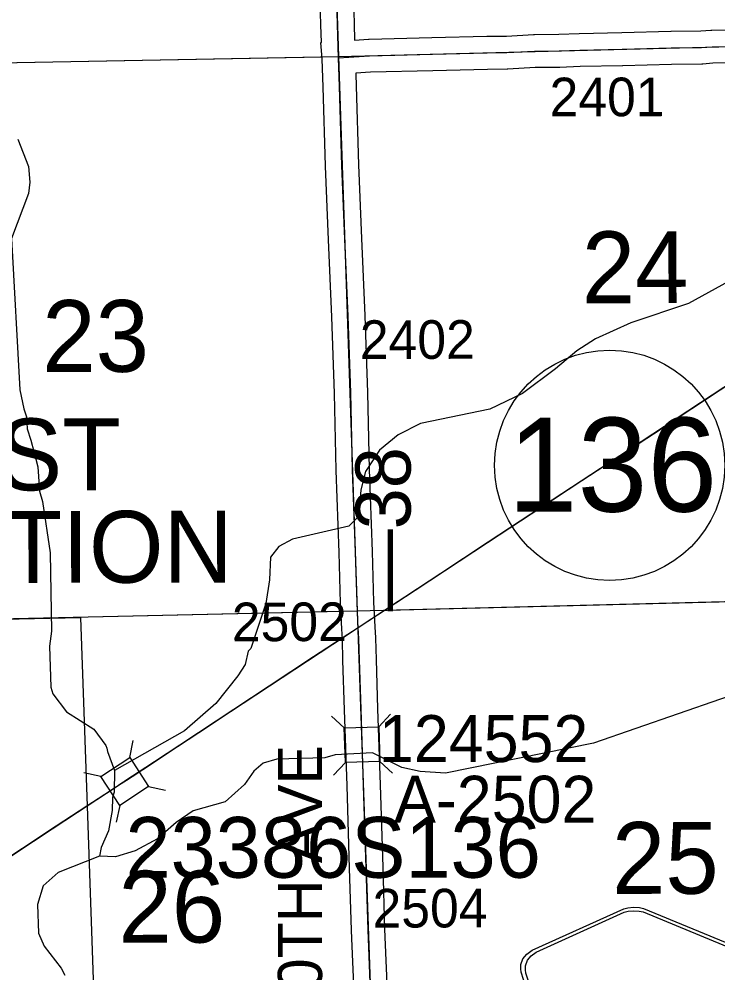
# Model space of a CAD drawing. Extents: x 128.7 to 185.5, y -21.4 to 12.6.
# Drawn here: x 138.305 to 139.571, y -0.208 to 1.519 of the extents above; entities that cross this region are included whole.
import ezdxf

# ---------------------------------------------------------------- set-up
doc = ezdxf.new("R2010")
doc.units = 0
for name, color, linetype in [('tdCoCorpBndry', 7, 'Continuous'), ('tdCoCorpTxt', 7, 'Continuous'), ('tdCoHydroRiver', 7, 'Continuous'), ('tdCoPriCL', 7, 'Continuous'), ('tdCoPrimary', 7, 'Continuous'), ('tdCoPriNonDiv', 7, 'Continuous'), ('tdCoPriNonDivCL', 7, 'Continuous'), ('tdCoSecRdNmbr', 7, 'Continuous'), ('tdCoSecRdTxt', 7, 'Continuous'), ('tdCoSecRteBand', 7, 'Continuous'), ('tdCoSecRteCL', 7, 'Continuous'), ('tdCoSectLine', 7, 'Continuous'), ('tdCoSectLinePart', 7, 'Continuous'), ('tdCoSectNmbr', 7, 'Continuous'), ('tdCoShieldCoRte', 7, 'Continuous'), ('tdCoShieldStRte', 7, 'Continuous'), ('tdCoStrucNonDivPri', 7, 'Continuous'), ('tdCoStrucPriMaintName', 7, 'Continuous'), ('tdCoStrucSec', 7, 'Continuous'), ('tdCoStrucSecCoName', 7, 'Continuous'), ('tdCoStrucSecFHWANum', 7, 'Continuous'), ('tdCoSurfGravel', 7, 'Continuous'), ('tdStHwyPriRefPost1', 7, 'Continuous')]:
    doc.layers.add(name, color=color, linetype=linetype)

msp = doc.modelspace()

# ---------------------------------------------------------------- linework, layer by layer
at = {"layer": 'tdCoCorpBndry'}
msp.add_lwpolyline([(138.4161, 0.4355), (138.4281, 0.0937), (138.4513, -0.5685), (138.4215, -0.5692), (138.4132, -0.5694), (138.4044, -0.5696), (138.3107, -0.5717), (138.2841, -0.5724), (138.1996, -0.5746), (138.1686, -0.5754), (138.1326, -0.5766), (138.0686, -0.5788), (138.0194, -0.5806), (137.949, -0.582), (137.888, -0.5833), (137.7674, -0.586), (137.6988, -0.5877), (137.6808, -0.0848), (137.6628, 0.4195), (137.9152, 0.4248)], close=True, dxfattribs=at)
at = {"layer": 'tdCoHydroRiver'}
for points in [[(138.303, 1.3018), (138.3219, 1.2519), (138.3244, 1.2236), (138.3219, 1.203), (138.2913, 1.1216), (138.3062, 0.8475), (138.3136, 0.813), (138.3187, 0.7989), (138.3194, 0.7769), (138.3264, 0.7566), (138.3317, 0.7362), (138.3389, 0.7081), (138.3419, 0.664), (138.3472, 0.6452), (138.3612, 0.5525), (138.364, 0.4106), (138.3601, 0.3837), (138.3624, 0.3096), (138.366, 0.2971), (138.3907, 0.2647), (138.4406, 0.2331), (138.462, 0.2038), (138.4637, 0.1991), (138.4655, 0.1929), (138.4776, 0.1585), (138.4773, 0.1191), (138.4744, 0.1095), (138.4736, 0.0858), (138.4668, 0.0493), (138.4536, 0.0189), (138.4509, 0.0031), (138.3761, -0.0261), (138.3485, -0.0506), (138.3385, -0.0841), (138.3401, -0.1361), (138.3503, -0.1595), (138.3815, -0.1995), (138.3882, -0.2119)], [(139.6265, 1.0639), (139.5179, 1.0037), (139.4133, 0.9689), (139.3495, 0.9401), (139.3154, 0.9185), (139.277, 0.8857), (139.2169, 0.8412), (139.1578, 0.8126), (139.0324, 0.7866), (138.992, 0.7664), (138.9581, 0.7385), (138.9325, 0.6998), (138.9241, 0.6664), (138.9208, 0.619), (138.9025, 0.601), (138.8006, 0.5773), (138.7758, 0.5639), (138.7606, 0.5445), (138.7588, 0.5034), (138.7522, 0.4606), (138.7248, 0.3793), (138.7202, 0.3744), (138.7146, 0.3506), (138.7011, 0.3296), (138.6616, 0.2795), (138.6048, 0.2304), (138.4776, 0.1585)], [(139.8061, 0.3674), (139.3456, 0.2078), (139.0774, 0.1536), (139.0315, 0.1569), (138.9982, 0.1638), (138.9453, 0.1905), (138.8775, 0.1868), (138.8588, 0.1815), (138.7721, 0.1788), (138.747, 0.1717), (138.7302, 0.157), (138.7136, 0.1328), (138.6782, 0.1017), (138.6203, 0.0857), (138.5895, 0.0642), (138.5557, 0.0347), (138.5153, 0.013), (138.4794, 0.0024), (138.4509, 0.0031)]]:
    msp.add_lwpolyline(points, dxfattribs=at)
at = {"layer": 'tdCoPriCL'}
msp.add_lwpolyline([(139.6243, 0.8798), (139.4986, 0.7967), (139.2709, 0.6478), (139.155, 0.5718), (139.0224, 0.4845), (138.9917, 0.4644), (138.9192, 0.4167), (138.8384, 0.3642), (138.758, 0.3109), (138.63, 0.2268), (138.5726, 0.1888), (138.4987, 0.1401), (138.4962, 0.1385), (138.4941, 0.1371), (138.4808, 0.1284), (138.4277, 0.0937), (138.3721, 0.0574), (138.2495, -0.0235)], dxfattribs=at)
at = {"layer": 'tdCoPrimary'}
for points in [[(139.6247, 0.8798), (139.4989, 0.7967), (139.4543, 0.7674), (139.3266, 0.684), (139.2713, 0.6478), (139.1554, 0.5718), (139.0227, 0.4845), (138.9196, 0.4167), (138.9012, 0.4046), (138.8388, 0.3642), (138.7584, 0.3109), (138.6304, 0.2268), (138.5729, 0.1888), (138.5483, 0.1723), (138.5099, 0.1472), (138.5043, 0.1435), (138.4898, 0.1341), (138.4848, 0.1308), (138.4812, 0.1284), (138.4281, 0.0937), (138.4281, 0.0937), (138.3724, 0.0574), (138.3705, 0.0561), (138.2499, -0.0235)], [(139.6247, 0.8798), (139.4989, 0.7967), (139.4543, 0.7674), (139.3266, 0.684), (139.2713, 0.6478), (139.1554, 0.5718), (139.0227, 0.4845), (138.9196, 0.4167), (138.9012, 0.4046), (138.8388, 0.3642), (138.7584, 0.3109), (138.6304, 0.2268), (138.5729, 0.1888), (138.5483, 0.1723), (138.5099, 0.1472)], [(139.6247, 0.8798), (139.4989, 0.7967), (139.4543, 0.7674), (139.3266, 0.684), (139.2713, 0.6478), (139.1554, 0.5718), (139.0227, 0.4845), (138.9196, 0.4167), (138.9012, 0.4046), (138.8388, 0.3642), (138.7584, 0.3109), (138.6304, 0.2268), (138.5729, 0.1888), (138.5483, 0.1723), (138.5099, 0.1472)], [(138.5099, 0.1472), (138.5043, 0.1435), (138.4898, 0.1341), (138.4848, 0.1308)], [(138.5099, 0.1472), (138.5043, 0.1435), (138.4898, 0.1341), (138.4848, 0.1308)], [(138.4848, 0.1308), (138.4812, 0.1284), (138.4281, 0.0937)], [(138.4848, 0.1308), (138.4812, 0.1284), (138.4281, 0.0937)], [(138.4281, 0.0937), (138.3724, 0.0574), (138.3705, 0.0561)], [(138.4281, 0.0937), (138.3724, 0.0574), (138.3705, 0.0561)], [(138.4281, 0.0937), (138.4281, 0.0937), (138.4281, 0.0937)], [(138.4281, 0.0937), (138.4281, 0.0937), (138.4281, 0.0937)], [(138.3705, 0.0561), (138.2499, -0.0235), (138.2072, -0.0503)], [(138.3705, 0.0561), (138.2499, -0.0235), (138.2072, -0.0503)]]:
    msp.add_lwpolyline(points, dxfattribs=at)
at = {"layer": 'tdCoPriNonDiv'}
msp.add_lwpolyline([(140.2273, 1.3444), (140.1508, 1.3069), (140.0855, 1.2632), (140.049, 1.2352), (139.9109, 1.1153), (139.7395, 0.9669), (139.6944, 0.9299), (139.6243, 0.8798), (138.9192, 0.4167), (138.2495, -0.0235), (138.1915, -0.0595), (138.1605, -0.0716), (138.1427, -0.076), (137.8246, -0.0829), (137.071, -0.0945), (136.7933, -0.0992)], dxfattribs=at)
at = {"layer": 'tdCoPriNonDivCL'}
for points in [[(139.6243, 0.8798), (139.4986, 0.7967), (139.4539, 0.7674), (139.3262, 0.684), (139.2709, 0.6478), (139.155, 0.5718), (139.0224, 0.4845), (138.9192, 0.4167), (138.9008, 0.4046), (138.8384, 0.3642), (138.758, 0.3109), (138.63, 0.2268), (138.5726, 0.1888), (138.5479, 0.1723), (138.5039, 0.1435), (138.4894, 0.1341), (138.4808, 0.1284), (138.4277, 0.0937), (138.4277, 0.0937), (138.3721, 0.0574), (138.2495, -0.0235)], [(139.6243, 0.8798), (139.4986, 0.7967), (139.4539, 0.7674), (139.3262, 0.684), (139.2709, 0.6478), (139.155, 0.5718), (139.0224, 0.4845), (138.9192, 0.4167), (138.9008, 0.4046), (138.8384, 0.3642), (138.758, 0.3109), (138.63, 0.2268), (138.5726, 0.1888), (138.5479, 0.1723), (138.5039, 0.1435), (138.4894, 0.1341), (138.4808, 0.1284), (138.4277, 0.0937), (138.4277, 0.0937), (138.4277, 0.0937), (138.3721, 0.0574), (138.2495, -0.0235)]]:
    msp.add_lwpolyline(points, dxfattribs=at)
at = {"layer": 'tdCoSecRteBand'}
for points in [[(138.9083, 1.6415), (138.912, 1.5103), (138.9129, 1.4809)], [(138.9127, -0.2585), (138.9072, -0.1311), (138.9072, -0.1309), (138.9072, -0.1307), (138.9038, -0.0185), (138.9038, -0.0185), (138.9038, -0.0185), (138.8993, 0.1304), (138.8947, 0.2682), (138.8947, 0.2682), (138.8947, 0.2683), (138.8918, 0.3578), (138.8918, 0.3579), (138.8918, 0.358), (138.8909, 0.3957), (138.8897, 0.4149), (138.8889, 0.4267), (138.8889, 0.427), (138.8889, 0.4273), (138.8874, 0.461), (138.8874, 0.4613), (138.8874, 0.4615), (138.8848, 0.5531), (138.8794, 0.7017), (138.8794, 0.7019), (138.8794, 0.7021), (138.8762, 0.8412), (138.8715, 0.9798), (138.8656, 1.1192), (138.8599, 1.2526), (138.8599, 1.2528), (138.8599, 1.253), (138.8557, 1.3958), (138.854, 1.4472), (138.8519, 1.4765), (138.853, 1.4766), (138.852, 1.5084), (138.852, 1.5085), (138.852, 1.5086), (138.8483, 1.6398)], [(138.9129, 1.4809), (138.938, 1.4827), (138.9387, 1.4827), (138.9394, 1.4827), (139.0531, 1.4854), (139.1525, 1.4879), (139.1528, 1.4879), (139.153, 1.4879), (139.188, 1.4881), (139.2373, 1.4911), (139.2381, 1.4911), (139.2389, 1.4911), (139.283, 1.4914), (139.3195, 1.4928), (139.3197, 1.4928), (139.32, 1.4928), (139.3972, 1.4946), (139.4859, 1.4968), (139.4861, 1.4968), (139.4862, 1.4968), (139.5403, 1.4975), (139.5583, 1.4989), (139.5591, 1.499), (139.5599, 1.499), (139.7843, 1.5044)], [(139.7857, 1.4444), (139.5622, 1.439), (139.544, 1.4376), (139.543, 1.4375), (139.542, 1.4375), (139.4872, 1.4368), (139.3986, 1.4346), (139.3986, 1.4346), (139.3985, 1.4346), (139.3216, 1.4329), (139.2849, 1.4314), (139.2844, 1.4314), (139.2838, 1.4314), (139.24, 1.4311), (139.1908, 1.4282), (139.19, 1.4282), (139.1892, 1.4282), (139.1537, 1.4279), (139.0546, 1.4255), (139.0546, 1.4255), (139.0546, 1.4255), (138.9416, 1.4228), (138.9149, 1.4209), (138.9149, 1.4197), (138.9157, 1.3977), (138.9157, 1.3976), (138.9157, 1.3976), (138.9199, 1.255), (138.9255, 1.1218), (138.9255, 1.1218), (138.9314, 0.9822), (138.9314, 0.9821), (138.9314, 0.9819), (138.9361, 0.8431), (138.9361, 0.8429), (138.9361, 0.8428), (138.9393, 0.7036), (138.9448, 0.5551), (138.9448, 0.555), (138.9448, 0.5549), (138.9474, 0.4634), (138.9488, 0.4302), (138.9495, 0.4186), (138.9508, 0.3989), (138.9508, 0.3983), (138.9508, 0.3978), (138.9518, 0.3596), (138.9546, 0.2702), (138.9593, 0.1324), (138.9593, 0.1323), (138.9593, 0.1323), (138.9638, -0.0167), (138.9672, -0.1287), (138.9726, -0.256)]]:
    msp.add_lwpolyline(points, dxfattribs=at)
at = {"layer": 'tdCoSecRteCL'}
for points in [[(138.884, 1.4487), (138.882, 1.5094), (138.8783, 1.6406), (138.8773, 1.6764), (138.8741, 1.8056), (138.8687, 1.9027), (138.8672, 1.9683), (138.8625, 2.1077), (138.8586, 2.2398), (138.8544, 2.3535), (138.8531, 2.3989), (138.8516, 2.4529)], [(138.884, 1.4487), (138.9402, 1.4527), (139.0538, 1.4554), (139.1532, 1.4579), (139.189, 1.4582), (139.239, 1.4611), (139.2837, 1.4614), (139.3207, 1.4628), (139.3979, 1.4646), (139.4866, 1.4668), (139.5416, 1.4675), (139.5606, 1.469), (139.785, 1.4744), (139.8818, 1.4767)], [(138.9532, -0.5562), (138.9525, -0.5399), (138.9473, -0.3892), (138.9426, -0.2573), (138.9372, -0.1298), (138.9338, -0.0176), (138.9293, 0.1314), (138.9246, 0.2692), (138.9218, 0.3588), (138.9208, 0.397), (138.9196, 0.4167), (138.9189, 0.4286), (138.9174, 0.4624), (138.9148, 0.554), (138.9094, 0.7027), (138.9061, 0.8421), (138.9015, 0.9809), (138.8955, 1.1205), (138.8899, 1.2539), (138.8857, 1.3967), (138.884, 1.4487)]]:
    msp.add_lwpolyline(points, dxfattribs=at)
at = {"layer": 'tdCoSectLine'}
for points in [[(138.8512, 2.4529), (138.8835, 1.451)], [(138.8835, 1.451), (139.8814, 1.4767)], [(137.8803, 1.4327), (138.8835, 1.451)], [(138.8835, 1.451), (138.9176, 0.4476)], [(138.9176, 0.4476), (139.916, 0.4726)], [(137.9154, 0.425), (138.9176, 0.4476)], [(138.9176, 0.4476), (138.9528, -0.5562)]]:
    msp.add_lwpolyline(points, dxfattribs=at)
at = {"layer": 'tdCoSectLinePart'}
for points in [[(137.9104, 1.4333), (138.8539, 1.4504)], [(138.9478, 0.4484), (139.8861, 0.4719)], [(137.9447, 0.4257), (138.8878, 0.447)]]:
    msp.add_lwpolyline(points, dxfattribs=at)
at = {"layer": 'tdCoShieldCoRte'}
for points in [[(139.3059, -0.5011), (139.2191, -0.2197), (139.2149, -0.2066), (139.2141, -0.2008), (139.214, -0.1929), (139.218, -0.1826), (139.2252, -0.1739), (139.2346, -0.1671), (139.4006, -0.0919), (139.4081, -0.0901), (139.4185, -0.089), (139.4289, -0.0897), (139.4365, -0.0912), (139.605, -0.1606), (139.6147, -0.1671), (139.6221, -0.1755), (139.6265, -0.1857), (139.6267, -0.1936), (139.626, -0.1995), (139.6224, -0.2127), (139.5454, -0.497)], [(139.3117, -0.4947), (139.2271, -0.2209), (139.2232, -0.2083), (139.2224, -0.2027), (139.2223, -0.1952), (139.2262, -0.1852), (139.233, -0.1769), (139.2421, -0.1704), (139.4014, -0.0981), (139.4086, -0.0964), (139.4186, -0.0954), (139.4286, -0.0961), (139.4359, -0.0975), (139.5976, -0.1642), (139.607, -0.1704), (139.6141, -0.1784), (139.6183, -0.1883), (139.6184, -0.1958), (139.6178, -0.2014), (139.6143, -0.2141), (139.5394, -0.4907)]]:
    msp.add_lwpolyline(points, close=True, dxfattribs=at)
at = {"layer": 'tdCoShieldStRte'}
msp.add_circle((139.375, 0.7111), 0.2085, dxfattribs=at)
at = {"layer": 'tdCoStrucNonDivPri'}
for p, q in [((138.5054, 0.1819), (138.5118, 0.2126)), ((138.4531, 0.1477), (138.4224, 0.1541)), ((138.5397, 0.1295), (138.5704, 0.1231)), ((138.4873, 0.0953), (138.4809, 0.0646))]:
    msp.add_line(p, q, dxfattribs=at)
msp.add_lwpolyline([(138.5397, 0.1295), (138.4873, 0.0953), (138.4531, 0.1477), (138.5054, 0.1819)], close=True, dxfattribs=at)
at = {"layer": 'tdCoStrucSec'}
for p, q in [((138.9567, 0.2376), (138.978, 0.2604)), ((138.8941, 0.2354), (138.8712, 0.2568)), ((138.8962, 0.1729), (138.8749, 0.15)), ((138.9588, 0.175), (138.9817, 0.1536))]:
    msp.add_line(p, q, dxfattribs=at)
msp.add_lwpolyline([(138.8962, 0.1729), (138.8941, 0.2354), (138.9567, 0.2376), (138.9588, 0.175)], close=True, dxfattribs=at)
at = {"layer": 'tdCoSurfGravel'}
for points in [[(138.9426, -0.2573), (138.9372, -0.1298), (138.9338, -0.0176), (138.9293, 0.1314), (138.9246, 0.2692), (138.9218, 0.3588), (138.9208, 0.397), (138.9196, 0.4167), (138.9189, 0.4286), (138.9174, 0.4624), (138.9148, 0.554), (138.9094, 0.7027), (138.9061, 0.8421), (138.9015, 0.9809), (138.8955, 1.1205), (138.8899, 1.2539), (138.8857, 1.3967), (138.884, 1.4487), (138.882, 1.5094), (138.8783, 1.6406)], [(138.884, 1.4487), (138.9402, 1.4527), (139.0538, 1.4554), (139.1532, 1.4579), (139.189, 1.4582), (139.239, 1.4611), (139.2837, 1.4614), (139.3207, 1.4628), (139.3979, 1.4646), (139.4866, 1.4668), (139.5416, 1.4675), (139.5606, 1.469), (139.785, 1.4744), (139.8818, 1.4767)]]:
    msp.add_lwpolyline(points, dxfattribs=at)

# ---------------------------------------------------------------- texts
at = {"layer": 'tdCoCorpTxt'}
for s, p in [('LOST', (138.0354, 0.6652)), ('NATION', (138.0357, 0.4976))]:
    msp.add_text(s, height=0.13, rotation=0.1056, dxfattribs=at).set_placement(p)
at = {"layer": 'tdCoSecRdNmbr'}
for s, rotation, p in [('2401', 0.1064, (139.2663, 1.3428)), ('2402', 0.1061, (138.9225, 0.9035)), ('2502', 0.1059, (138.6906, 0.3924)), ('2504', 0.1061, (138.9455, -0.126))]:
    msp.add_text(s, height=0.07, rotation=rotation, dxfattribs=at).set_placement(p)
at = {"layer": 'tdCoSecRdTxt'}
msp.add_text('150TH AVE', height=0.08, rotation=90, dxfattribs=at).set_placement((138.8539, -0.3602))
at = {"layer": 'tdCoSectNmbr'}
for s, rotation, p in [('24', 0.1064, (139.3247, 1.0044)), ('23', 0.1057, (138.3471, 0.88)), ('25', 0.1064, (139.3793, -0.065)), ('26', 0.1057, (138.4851, -0.1533))]:
    msp.add_text(s, height=0.13, rotation=rotation, dxfattribs=at).set_placement(p)
at = {"layer": 'tdCoShieldStRte'}
msp.add_text('136', height=0.17, dxfattribs=at).set_placement((139.1905, 0.6272))
at = {"layer": 'tdCoStrucPriMaintName'}
msp.add_text('23386S136', height=0.11, dxfattribs=at).set_placement((138.4977, -0.0357))
msp.add_text('23386S136', height=0.11, dxfattribs=at).set_placement((138.4977, -0.0357))
msp.add_text('23386S136', height=0.11, dxfattribs=at).set_placement((138.4977, -0.0357))
at = {"layer": 'tdCoStrucSecCoName'}
msp.add_text('A-2502', height=0.085, dxfattribs=at).set_placement((138.9844, 0.0639))
at = {"layer": 'tdCoStrucSecFHWANum'}
msp.add_text('124552', height=0.085, dxfattribs=at).set_placement((138.9571, 0.1737))
at = {"layer": 'tdStHwyPriRefPost1'}
msp.add_text('‒‒38', height=0.1, rotation=90, dxfattribs=at).set_placement((139.0144, 0.4464))

doc.saveas('drawing.dxf')
